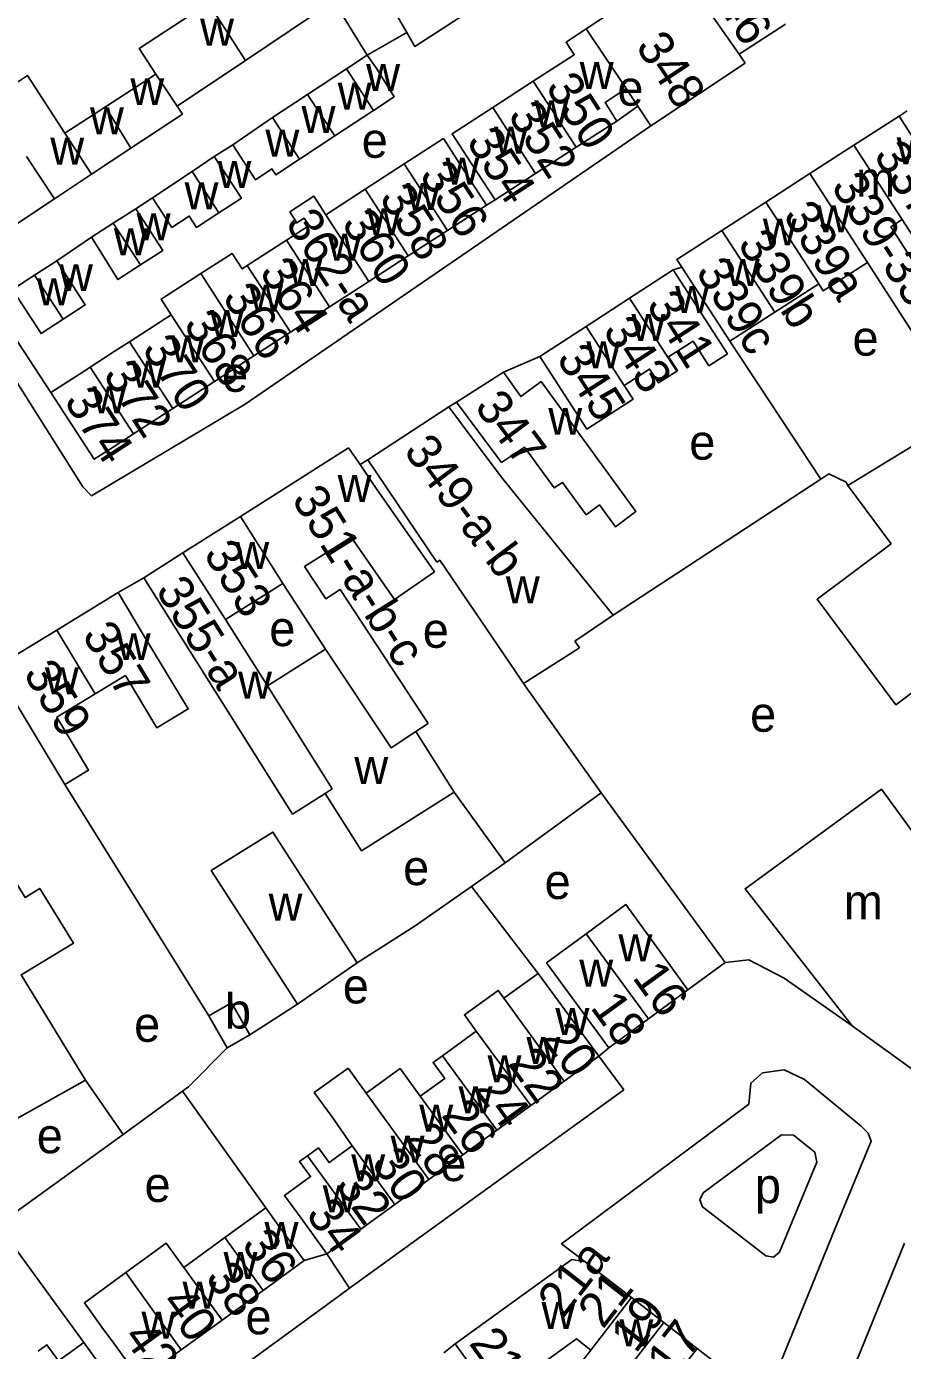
# Model space of a CAD drawing. Extents: x 159045 to 160918, y 380454 to 382516.
# Drawn here: x 159990 to 160089.8, y 381432.4 to 381583.2 of the extents above; entities that cross this region are included whole.
import ezdxf

# ---------------------------------------------------------------- set-up
doc = ezdxf.new("R2010")
doc.units = 0
for name, color, linetype in [('BLT_Basislijn', 7, 'Continuous'), ('BLT_Bebouwing', 7, 'Continuous'), ('BLT_Centroide', 7, 'Continuous'), ('BLT_Huisnummer', 7, 'Continuous'), ('BLT_Huisnummer_ tussenligend', 7, 'Continuous'), ('BLT_Huisnummer_reeks', 7, 'Continuous'), ('BLT_Onderverdeling_panden', 7, 'Continuous')]:
    doc.layers.add(name, color=color, linetype=linetype)

msp = doc.modelspace()

# ---------------------------------------------------------------- linework, layer by layer
at = {"layer": 'BLT_Basislijn'}
for p, q in [((160028.83, 381579.95), (160033.34, 381582.55)), ((160057.27, 381572.45), (160059.67, 381574.13)), ((160090.36, 381573.63), (160089.43, 381573.02)), ((160011.41, 381568.41), (160013.51, 381569.76)), ((160002.46, 381562.47), (160004.39, 381563.71)), ((160043.4, 381563.47), (160042.43, 381562.87)), ((159993.46, 381556.54), (159997.41, 381559.21)), ((160064.68, 381555.83), (160063.71, 381555.49)), ((159992.81, 381541.53), (159986.08, 381551.76)), ((160080.54, 381531.67), (160070.15, 381547.37)), ((160048.51, 381545.65), (160044.36, 381543.85)), ((160039.03, 381540.43), (160038.15, 381539.89)), ((160028.91, 381533.88), (160028.02, 381533.35)), ((160056.87, 381516.17), (160080.54, 381531.67)), ((160000.45, 381518.75), (160003.39, 381520.45)), ((160046.66, 381508.42), (160055.49, 381495.94)), ((160010.79, 381470.55), (159994.39, 381496.89)), ((160038.74, 381496.03), (160044.57, 381487.97)), ((160044.57, 381487.97), (160055.49, 381495.94)), ((160055.49, 381495.94), (160069.61, 381476.62)), ((160044.57, 381487.97), (160040.73, 381485.27)), ((160040.73, 381485.27), (160034.3, 381480.8)), ((160048.33, 381475.38), (160040.73, 381485.27)), ((160027.68, 381476.61), (160034.3, 381480.8)), ((160065.38, 381473.53), (160069.61, 381476.62)), ((160076.35, 381474.83), (160084.11, 381469.42)), ((160015.47, 381468.41), (160020.9, 381471.88)), ((160055.22, 381465.96), (160056.37, 381466.92)), ((160055.22, 381465.96), (160058.08, 381462.13)), ((160001.04, 381457.05), (159996.74, 381463.24)), ((160001.04, 381457.05), (160007.81, 381461.97)), ((160017.29, 381448.7), (160007.81, 381461.97)), ((159986.74, 381446.77), (159996.55, 381433.35)), ((160021.65, 381442.68), (160024.24, 381443.46)), ((160024.24, 381443.46), (160026.83, 381439.56)), ((160037.57, 381432.17), (160038.86, 381433.2))]:
    msp.add_line(p, q, dxfattribs=at)
for points in [[(160014.97, 381579.35), (160025.04, 381586.09), (160028.83, 381579.95)], [(160061.16, 381571.89), (160014.93, 381540.21), (159997.44, 381529.78), (159996.43, 381530.78), (159984.01, 381550.43)], [(160083.59, 381530.95), (160083.39, 381531.31), (160081.42, 381532.26), (160080.54, 381531.67)], [(160069.61, 381476.62), (160072.31, 381476.93), (160076.35, 381474.83)], [(160007.81, 381461.97), (160008.49, 381462.46), (160012.87, 381466.92)], [(160053.69, 381442.56), (160050.99, 381444.6), (160072.32, 381460.5), (160072.53, 381462.88), (160073.89, 381464.07), (160076.36, 381464.41), (160078.65, 381463.3), (160085.12, 381458.01), (160085.9, 381457.19), (160086.27, 381456.28), (160082.21, 381446.44), (160074.14, 381426.66), (160071.86, 381428.47)], [(160058.08, 381462.13), (160057.66, 381461.82), (160026.83, 381439.56)], [(159988.83, 381448.25), (160000.63, 381456.75), (160001.04, 381457.05)], [(160079.79, 381419.45), (160087.89, 381439.37), (160090.07, 381444.68)], [(160026.83, 381439.56), (160025.63, 381438.69), (160004.68, 381423.38)]]:
    msp.add_lwpolyline(points, dxfattribs=at)
msp.add_lwpolyline([(160076.03, 381457.01), (160077.39, 381456.96), (160079.83, 381455.05), (160080.08, 381453.9), (160075.8, 381443.64), (160075.13, 381443.07), (160074.26, 381443.21), (160067.05, 381448.79), (160066.75, 381449.61), (160067.11, 381450.4)], close=True, dxfattribs=at)
at = {"layer": 'BLT_Bebouwing'}
for p, q in [((160031.83, 381585.17), (160033.34, 381582.55)), ((160028.83, 381579.95), (160026.47, 381578.4)), ((160071.22, 381580.08), (160071.89, 381579.06)), ((160014.97, 381579.35), (160007.19, 381574.14)), ((160026.47, 381578.4), (160022.03, 381575.48)), ((160071.89, 381579.06), (160061.16, 381571.89)), ((159999.03, 381574.07), (160004.77, 381577.79)), ((160047.76, 381577), (160043.14, 381574.01)), ((160022.03, 381575.48), (160018.05, 381572.87)), ((159994.4, 381571.07), (159999.03, 381574.07)), ((160025.16, 381570.77), (160029.54, 381573.66)), ((160061.16, 381571.89), (160059.67, 381574.13)), ((160018.05, 381572.87), (160013.51, 381569.76)), ((160057.27, 381572.45), (160052.65, 381569.46)), ((160089.43, 381573.02), (160084.29, 381569.71)), ((160021.14, 381568.11), (160025.16, 381570.77)), ((160001.92, 381569.36), (159997.43, 381566.39)), ((160052.65, 381569.46), (160048.03, 381566.46)), ((160084.29, 381569.71), (160079.28, 381566.47)), ((160011.41, 381568.41), (160008.89, 381566.72)), ((160028.59, 381564.68), (160033.06, 381567.57)), ((159997.43, 381566.39), (159993.2, 381563.59)), ((160008.89, 381566.72), (160004.39, 381563.71)), ((160048.03, 381566.46), (160043.4, 381563.47)), ((160079.28, 381566.47), (160074.26, 381563.23)), ((160024.11, 381561.78), (160028.59, 381564.68)), ((159980.68, 381555.29), (159993.2, 381563.59)), ((160074.26, 381563.23), (160069.24, 381560)), ((160002.46, 381562.47), (159999.91, 381560.82)), ((160042.43, 381562.87), (160037.97, 381559.98)), ((159999.91, 381560.82), (159997.41, 381559.21)), ((160015.17, 381556), (160019.64, 381558.89)), ((160037.97, 381559.98), (160033.5, 381557.09)), ((160033.5, 381557.09), (160029.03, 381554.19)), ((159993.46, 381556.54), (159990.94, 381554.91)), ((159990.94, 381554.91), (159988.42, 381553.28)), ((160029.03, 381554.19), (160024.56, 381551.3)), ((160063.71, 381555.49), (160058.74, 381552.27)), ((160024.56, 381551.3), (160020.09, 381548.4)), ((160058.74, 381552.27), (160053.79, 381549.06)), ((160001.76, 381547.32), (160006.52, 381550.4)), ((160070.15, 381547.37), (160075.27, 381550.67)), ((160020.09, 381548.4), (160015.94, 381545.71)), ((160053.79, 381549.06), (160048.51, 381545.65)), ((160015.94, 381545.71), (160011.43, 381542.79)), ((160044.36, 381543.85), (160039.03, 381540.43)), ((160011.43, 381542.79), (160006.68, 381539.72)), ((160083.59, 381530.95), (160101.42, 381541.84)), ((160006.68, 381539.72), (160002.21, 381536.83)), ((160028.91, 381533.88), (160038.15, 381539.89)), ((160026.72, 381535.22), (160014.42, 381527.42)), ((160028.02, 381533.35), (160026.72, 381535.22)), ((160088.55, 381524.3), (160083.59, 381530.95)), ((160014.42, 381527.42), (160007.85, 381523.27)), ((160007.85, 381523.27), (160003.39, 381520.45)), ((160012.71, 381515.7), (160019.22, 381519.8)), ((160019.22, 381519.8), (160024.08, 381512.32)), ((160017.46, 381508.15), (160012.71, 381515.7)), ((160056.87, 381516.17), (160052.51, 381513.23)), ((160017.46, 381508.15), (160024.08, 381512.32)), ((160034.39, 381502.95), (160035.77, 381503.86)), ((160038.74, 381496.03), (160034.39, 381502.95)), ((160020.9, 381471.88), (160027.68, 381476.61)), ((160055.22, 381465.96), (160048.33, 381475.38)), ((160065.38, 381473.53), (160060.87, 381470.22)), ((160012.87, 381466.92), (160010.79, 381470.55)), ((160056.37, 381466.92), (160060.87, 381470.22)), ((160015.47, 381468.41), (160012.87, 381466.92)), ((160041.25, 381468.82), (160037.4, 381466.02)), ((160055.22, 381465.96), (160051.28, 381463.1)), ((160028.73, 381461.76), (160026.66, 381464.6)), ((159983.66, 381455.93), (159996.74, 381463.24)), ((160051.28, 381463.1), (160047.48, 381460.34)), ((160047.48, 381460.34), (160043.6, 381457.53)), ((160043.6, 381457.53), (160039.73, 381454.71)), ((160039.73, 381454.71), (160035.86, 381451.9)), ((160035.86, 381451.9), (160031.99, 381449.09)), ((160012.62, 381445.3), (160017.29, 381448.7)), ((160031.99, 381449.09), (160028.11, 381446.28)), ((160028.11, 381446.28), (160024.24, 381443.46)), ((160007.95, 381441.9), (160012.62, 381445.3)), ((160021.65, 381442.68), (160016.98, 381439.29)), ((160016.98, 381439.29), (160012.31, 381435.9)), ((160062.63, 381435.63), (160058.96, 381438.48)), ((160012.31, 381435.9), (160007.64, 381432.51)), ((160066.44, 381432.67), (160062.63, 381435.63)), ((160007.64, 381432.51), (160002.97, 381429.12))]:
    msp.add_line(p, q, dxfattribs=at)
for points in [[(160053.79, 381582.95), (160056.32, 381584.64), (160052.37, 381591.25)], [(160004.77, 381577.79), (160002.87, 381580.71), (160010.77, 381585.88), (160014.97, 381579.35)], [(160033.34, 381582.55), (160034.26, 381580.95), (160041.01, 381585.3)], [(160053.79, 381582.95), (160051.5, 381581.43), (160052.42, 381580.01), (160047.76, 381577)], [(160076.5, 381583.5), (160075.21, 381582.66), (160071.22, 381580.08)], [(160029.54, 381573.66), (160031.91, 381575.21), (160029.85, 381578.52), (160028.83, 381579.95)], [(159987.85, 381576.12), (159990.15, 381577.62), (159994.4, 381571.07)], [(160057.27, 381572.45), (160055.95, 381574.56), (160058.33, 381576.14)], [(160059.67, 381574.13), (160058.33, 381576.14)], [(160007.19, 381574.14), (160007.78, 381573.25), (160001.92, 381569.36)], [(160043.14, 381574.01), (160038.52, 381571.01), (160040.69, 381567.67), (160043.4, 381563.47)], [(160089.78, 381561.23), (160090.99, 381559.36), (160093.61, 381561.05), (160092.93, 381562.1), (160095.43, 381563.71), (160092.28, 381568.58), (160089.43, 381573.02)], [(160013.51, 381569.76), (160016.1, 381565.77), (160017.98, 381567), (160018.41, 381566.33), (160021.14, 381568.11)], [(160033.06, 381567.57), (160037.52, 381570.45), (160039.71, 381567.07), (160042.43, 381562.87)], [(160011.95, 381562), (160014.5, 381563.66), (160011.41, 381568.41)], [(160004.39, 381563.71), (160006.58, 381560.34), (160008.56, 381561.63), (160009.4, 381560.34), (160011.95, 381562)], [(160019.64, 381558.89), (160022.21, 381560.55), (160021.66, 381561.39), (160020.82, 381560.85), (160020.01, 381562.11), (160022.76, 381563.88), (160024.11, 381561.78)], [(160003, 381556.06), (160005.55, 381557.72), (160002.46, 381562.47)], [(160085.82, 381556.34), (160094.56, 381542.8), (160098.3, 381545.21), (160088.49, 381560.4), (160089.78, 381561.23)], [(159997.41, 381559.21), (160000.44, 381554.4), (160003, 381556.06)], [(160069.24, 381560), (160064.13, 381556.7), (160064.68, 381555.83)], [(160009.89, 381555.08), (160013.45, 381557.37), (160014.59, 381555.61), (160015.17, 381556)], [(159994.2, 381549.88), (159996.72, 381551.51), (159993.46, 381556.54)], [(160064.68, 381555.83), (160066.99, 381552.26), (160070.15, 381547.37)], [(160080.28, 381553.9), (160080.8, 381553.1), (160085.82, 381556.34)], [(160006.52, 381550.4), (160005.38, 381552.17), (160009.89, 381555.08)], [(160063.71, 381555.49), (160069.87, 381545.93), (160067.78, 381544.58), (160065.97, 381547.39), (160063.18, 381545.59), (160064.19, 381544.03), (160064.1, 381543.97)], [(159988.42, 381553.28), (159991.69, 381548.24), (159994.2, 381549.88)], [(160075.27, 381550.67), (160080.28, 381553.9)], [(159997.28, 381544.43), (160000, 381546.19), (160001.76, 381547.32)], [(160048.51, 381545.65), (160053.85, 381537.38), (160059.13, 381540.79), (160058.12, 381542.34)], [(159997.28, 381544.43), (159997.01, 381544.25), (159992.81, 381541.53)], [(160039.03, 381540.43), (160042.02, 381536.42), (160044.15, 381533.57), (160046.75, 381535.33), (160050.14, 381530.68), (160051.1, 381531.29), (160053.78, 381527.62), (160055.3, 381528.73), (160057.11, 381526.25), (160059.46, 381527.97), (160048.64, 381542.79), (160046.33, 381541.07), (160044.36, 381543.85)], [(160064.1, 381543.97), (160062.03, 381542.63), (160061.01, 381544.21), (160058.12, 381542.34)], [(159992.81, 381541.53), (159997.74, 381533.93), (160000, 381535.39), (160002.21, 381536.83)], [(160038.15, 381539.89), (160041.15, 381535.89), (160044.24, 381531.76), (160056.87, 381516.17)], [(160021.71, 381521.73), (160027.01, 381525.07), (160031.94, 381517.98), (160036.52, 381521.12), (160029.64, 381530.96), (160028.02, 381533.35)], [(160036.76, 381522.23), (160028.91, 381533.88)], [(160097.35, 381512.17), (160089.07, 381505.98), (160080.1, 381517.99), (160088.55, 381524.3)], [(160045.74, 381509.77), (160037.1, 381522.46), (160036.76, 381522.23)], [(160035.77, 381503.86), (160025.74, 381519.12), (160024.13, 381518.06), (160021.71, 381521.73)], [(160003.39, 381520.45), (160020.33, 381493.53), (160024.06, 381495.88)], [(159993.46, 381514.49), (160000.45, 381518.75)], [(159997.85, 381507.22), (160001.3, 381509.3), (160004.88, 381503.36), (160008.44, 381505.5), (160003.21, 381514.18), (160000.45, 381518.75)], [(159987.39, 381508.51), (159986.39, 381510.18), (159993.46, 381514.49)], [(160052.51, 381513.23), (160053.02, 381512.48), (160046.66, 381508.42)], [(160046.66, 381508.42), (160045.74, 381509.77)], [(159994.39, 381496.89), (159987.39, 381508.51)], [(159997.85, 381507.22), (159993.47, 381504.58), (159997.1, 381498.53), (159994.39, 381496.89)], [(159989.5, 381475.28), (159995.39, 381478.84), (159991.53, 381485.06), (159989.87, 381484.03), (159985.12, 381491.7), (159983.51, 381490.78), (159981.62, 381493.92), (159986.83, 381496.99), (159981.97, 381505.33)], [(160024.06, 381495.88), (160028.17, 381489.36), (160038.74, 381496.03)], [(160110.69, 381494.11), (160096.57, 381483.82), (160087.45, 381496.36), (160071.9, 381485.02), (160084.11, 381469.42)], [(160027.68, 381476.61), (160018.09, 381491.49), (160011.07, 381487.1), (160020.9, 381471.88)], [(160053.78, 381479.89), (160058.32, 381483.22), (160065.38, 381473.53)], [(160084.11, 381469.42), (160092.31, 381463.48), (160119.94, 381483.68)], [(160053.78, 381479.89), (160049.27, 381476.59), (160056.37, 381466.92)], [(159996.74, 381463.24), (159989.4, 381475.22), (159989.5, 381475.28)], [(160048.33, 381475.38), (160044.42, 381472.56)], [(160044.42, 381472.56), (160043.76, 381473.46), (160039.91, 381470.66), (160041.25, 381468.82)], [(160010.79, 381470.55), (160013.39, 381472.04), (160015.47, 381468.41)], [(160037.4, 381466.02), (160036.34, 381465.26), (160037.68, 381463.42), (160034.89, 381461.39)], [(160026.66, 381464.6), (160022.81, 381461.81), (160024.79, 381459.08), (160027.14, 381455.76)], [(160034.89, 381461.39), (160032.58, 381464.55), (160028.73, 381461.76)], [(160022.05, 381454.63), (160021.14, 381453.97), (160022.39, 381452.25), (160019.42, 381450.1), (160021.3, 381447.51), (160024.24, 381443.46)], [(160027.14, 381455.76), (160024.5, 381453.84), (160023.28, 381455.52), (160022.05, 381454.63)], [(160017.29, 381448.7), (160018.71, 381446.73), (160021.65, 381442.68)], [(160001.35, 381441.31), (160005.95, 381444.66), (160007.95, 381441.9)], [(160053.69, 381442.56), (160052.15, 381442.81), (160038.86, 381433.2)], [(160058.96, 381438.48), (160053.69, 381442.56)], [(160002.97, 381429.12), (160000.03, 381433.16), (159998.61, 381435.1), (159996.61, 381437.86), (160001.35, 381441.31)], [(160038.86, 381433.2), (160041.79, 381429.15), (160043.34, 381427.01), (160052.67, 381433.76), (160054.31, 381432.49)], [(159996.55, 381433.35), (159993.68, 381431.26), (159992.35, 381433.09), (159991.35, 381432.36)], [(160001.35, 381426.74), (160000.01, 381428.59), (159998.41, 381430.79), (159996.55, 381433.35)], [(160054.66, 381425.36), (160052.85, 381426.77), (160054.39, 381428.75), (160052.53, 381430.19), (160054.31, 381432.49)], [(160071.86, 381428.47), (160066.44, 381432.67)]]:
    msp.add_lwpolyline(points, dxfattribs=at)
at = {"layer": 'BLT_Onderverdeling_panden'}
for p, q in [((160064, 381590.38), (160071.22, 381580.08)), ((160029.54, 381573.66), (160026.47, 381578.4)), ((160007.19, 381574.14), (160004.77, 381577.79)), ((160052.65, 381569.46), (160047.76, 381577)), ((160025.16, 381570.77), (160022.03, 381575.48)), ((159999.03, 381574.07), (160001.92, 381569.36)), ((160048.03, 381566.46), (160043.14, 381574.01)), ((160018.05, 381572.87), (160021.14, 381568.11)), ((159997.43, 381566.39), (159994.4, 381571.07)), ((160089.78, 381561.23), (160084.29, 381569.71)), ((159990.01, 381568.42), (159993.2, 381563.59)), ((160037.97, 381559.98), (160033.06, 381567.57)), ((160008.89, 381566.72), (160011.95, 381562)), ((160085.82, 381556.34), (160079.28, 381566.47)), ((160033.5, 381557.09), (160028.59, 381564.68)), ((160080.28, 381553.9), (160074.26, 381563.23)), ((160029.03, 381554.19), (160024.11, 381561.78)), ((160003, 381556.06), (159999.91, 381560.82)), ((160024.56, 381551.3), (160019.64, 381558.89)), ((160075.27, 381550.67), (160069.24, 381560)), ((160020.09, 381548.4), (160015.17, 381556)), ((159990.94, 381554.91), (159994.2, 381549.88)), ((160015.94, 381545.71), (160009.89, 381555.08)), ((160064.1, 381543.97), (160058.74, 381552.27)), ((160011.43, 381542.79), (160006.52, 381550.4)), ((160058.12, 381542.34), (160053.79, 381549.06)), ((160006.68, 381539.72), (160001.76, 381547.32)), ((160002.21, 381536.83), (159997.28, 381544.43)), ((160019.22, 381519.8), (160014.42, 381527.42)), ((160012.71, 381515.7), (160007.85, 381523.27)), ((159993.46, 381514.49), (159997.85, 381507.22)), ((160024.86, 381496.39), (160017.46, 381508.15)), ((160024.06, 381495.88), (160024.86, 381496.39)), ((160053.78, 381479.89), (160060.87, 381470.22)), ((160051.28, 381463.1), (160044.42, 381472.56)), ((160047.48, 381460.34), (160041.25, 381468.82)), ((160043.6, 381457.53), (160037.4, 381466.02)), ((160035.86, 381451.9), (160028.73, 381461.76)), ((160039.73, 381454.71), (160034.89, 381461.39)), ((160028.11, 381446.28), (160022.05, 381454.63)), ((160031.99, 381449.09), (160027.14, 381455.76)), ((160016.98, 381439.29), (160012.62, 381445.3)), ((160007.64, 381432.51), (160001.35, 381441.31)), ((160012.31, 381435.9), (160007.95, 381441.9)), ((160054.31, 381432.49), (160058.96, 381438.48)), ((160054.66, 381425.36), (160062.63, 381435.63)), ((160061.06, 381425.74), (160066.44, 381432.67))]:
    msp.add_line(p, q, dxfattribs=at)
for points in [[(160058.33, 381576.14), (160053.79, 381582.95)], [(160024.08, 381512.32), (160031.56, 381501.09), (160034.39, 381502.95)]]:
    msp.add_lwpolyline(points, dxfattribs=at)

# ---------------------------------------------------------------- texts
at = {"layer": 'BLT_Centroide'}
for s, p in [('w', (160009.8, 381581.04)), ('w', (160028.72, 381575.86)), ('w', (160053.05, 381576.09)), ('w', (160001.85, 381574.26)), ('w', (160025.48, 381573.76)), ('e', (160057.34, 381574.2)), ('w', (159997.25, 381570.94)), ('w', (160021.36, 381571.08)), ('w', (160047.89, 381571.72)), ('w', (160017.24, 381568.4)), ('e', (160028.21, 381568.27)), ('w', (160043.28, 381568.75)), ('w', (160089.16, 381567.52)), ('w', (159992.73, 381567.49)), ('w', (160011.77, 381564.84)), ('w', (160037.75, 381565.22)), ('m', (160084.53, 381563.84)), ('w', (160008.03, 381562.41)), ('w', (160033.28, 381562.33)), ('w', (160002.57, 381558.86)), ('w', (160028.81, 381559.44)), ('w', (160080.03, 381559.78)), ('w', (159999.97, 381557.17)), ('w', (160073.91, 381558.28)), ('w', (160024.33, 381556.55)), ('w', (159993.73, 381553.08)), ('w', (160019.86, 381553.66)), ('w', (160069.7, 381553.67)), ('w', (159991.2, 381551.47)), ('w', (160015.39, 381550.75)), ('w', (160063.92, 381550.61)), ('w', (160010.92, 381547.86)), ('w', (160058.94, 381547.42)), ('w', (160006.45, 381544.97)), ('e', (160084.13, 381545.73)), ('w', (160053.81, 381544.31)), ('w', (160001.98, 381542.08)), ('e', (160012.3, 381541.62)), ('w', (159997.52, 381539.17)), ('w', (160049.47, 381536.72)), ('e', (160065.53, 381533.89)), ('w', (160025.47, 381529.08)), ('w', (160013.81, 381521.45)), ('w', (160044.63, 381517.52)), ('e', (160017.68, 381512.66)), ('e', (160035.17, 381512.47)), ('w', (160000.31, 381511.06)), ('w', (159992.12, 381507.17)), ('w', (160014.12, 381506.68)), ('e', (160072.46, 381502.91)), ('w', (160027.37, 381496.97)), ('e', (160032.93, 381485.44)), ('e', (160049.05, 381483.86)), ('m', (160083.14, 381481.53)), ('w', (160017.6, 381481.41)), ('w', (160057.46, 381476.75)), ('w', (160053, 381473.87)), ('e', (160026.06, 381471.97)), ('b', (160012.63, 381469.11)), ('w', (160050.28, 381468.38)), ('e', (160002.28, 381467.6)), ('w', (160046.98, 381465.09)), ('w', (160042.55, 381462.98)), ('w', (160039.25, 381459.45)), ('w', (160034.77, 381457.36)), ('e', (159991.19, 381454.91)), ('w', (160031.5, 381453.83)), ('w', (160027.02, 381451.72)), ('e', (160037.16, 381451.74)), ('e', (160003.47, 381449.36)), ('p', (160073.01, 381449.23)), ('w', (160023.77, 381448.19)), ('w', (160017.14, 381444)), ('w', (160012.47, 381440.59)), ('w', (160007.8, 381437.2)), ('w', (160048.7, 381434.91)), ('w', (160003.12, 381433.8)), ('e', (160014.97, 381434.29)), ('w', (160057.58, 381432.92))]:
    msp.add_text(s, height=4, dxfattribs=at).set_placement(p)
at = {"layer": 'BLT_Huisnummer'}
for s, rotation, p in [('346', 303.0148, (160067, 381588.22)), ('348', 303.6901, (160059.34, 381580.94)), ('350', 302.9314, (160049.08, 381576.32)), ('354', 302.9284, (160040.06, 381570.12)), ('337a', 302.8324, (160086.46, 381568.55)), ('358', 302.9234, (160030.12, 381563.7)), ('339a', 302.8276, (160076.14, 381561.7)), ('339b', 302.8275, (160070.96, 381558.45)), ('339c', 302.8432, (160066.18, 381555.27)), ('366', 302.9281, (160012.26, 381552.38)), ('341', 302.8438, (160060.55, 381551.51)), ('370', 302.9268, (160003.1, 381546.49)), ('345', 302.8351, (160050.32, 381545.41)), ('374', 302.9287, (159994.21, 381540.55)), ('347', 306.6888, (160040.97, 381539.89)), ('353', 302.151, (160010.11, 381523.14)), ('357', 301.087, (159996.29, 381513.93)), ('359', 301.1006, (159989.59, 381509.54)), ('16', 305.9869, (160058.96, 381474.92)), ('20', 305.9869, (160048.63, 381467.98)), ('24', 305.9861, (160040.9, 381462.23)), ('28', 305.9895, (160033.07, 381456.59)), ('32', 305.9882, (160025.12, 381451.26)), ('34', 305.9882, (160021.76, 381447.92)), ('36', 305.9853, (160014.42, 381444.48)), ('40', 305.991, (160005.25, 381437.89)), ('19', 52.207, (160059.42, 381432.01)), ('17', 52.207, (160063.55, 381429.15))]:
    msp.add_text(s, height=4, rotation=rotation, dxfattribs=at).set_placement(p)
at = {"layer": 'BLT_Huisnummer_ tussenligend'}
for s, rotation, p in [('352', 302.9314, (160044.79, 381573.09)), ('356', 302.9284, (160034.7, 381566.29)), ('360', 302.9234, (160025.83, 381560.79)), ('364', 302.9275, (160016.47, 381555.26)), ('368', 302.9281, (160007.82, 381549.3)), ('343', 302.8438, (160055.6, 381548.6)), ('372', 302.9268, (159998.66, 381543.56)), ('18', 305.9869, (160054.18, 381471.51)), ('22', 305.9869, (160044.78, 381465.11)), ('26', 305.9861, (160037.19, 381459.23)), ('30', 305.9895, (160029.21, 381453.73)), ('38', 305.9853, (160010.29, 381440.72)), ('42', 305.991, (160000.92, 381433.93))]:
    msp.add_text(s, height=4, rotation=rotation, dxfattribs=at).set_placement(p)
at = {"layer": 'BLT_Huisnummer_reeks'}
for s, rotation, p in [('339-339 01', 302.8331, (160081.61, 381565)), ('362-a', 302.9293, (160019.45, 381560.81)), ('349-a-b', 306.8355, (160032.89, 381534.85)), ('351-a-b-c', 302.151, (160020.16, 381529.37)), ('355-a', 302.1686, (160004.66, 381519.01)), ('21a', 52.1973, (160051.12, 381435.98)), ('21', 52.1973, (160055.7, 381434.79)), ('21b', 305.8841, (160040.35, 381433.26))]:
    msp.add_text(s, height=4, rotation=rotation, dxfattribs=at).set_placement(p)

doc.saveas('drawing.dxf')
